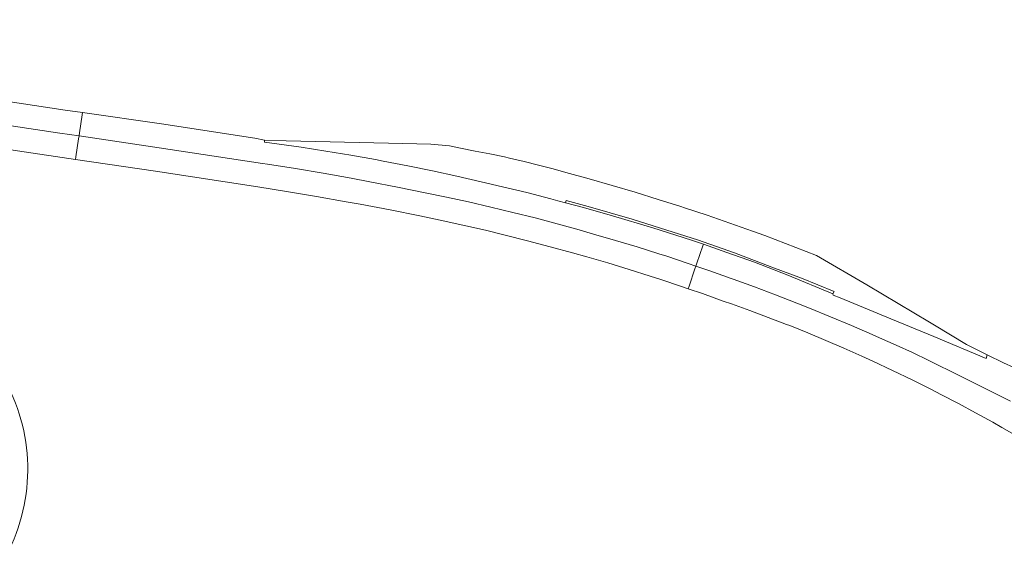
# Model space of a CAD drawing. Header units: metres. Extents: x 166325 to 190320, y 381923 to 404576.
# Tile 867 of 1056: x 174880 to 175036, y 400111 to 400194. Entities that reach past the tile are written whole.
import ezdxf

# ---------------------------------------------------------------- set-up
doc = ezdxf.new("R2010")
doc.units = ezdxf.units.M
doc.layers.add('B-WE-OG-WATER_MEER-GV', color=8, linetype='Continuous', lineweight=18)
doc.layers.add('B-WE-VH-VERHARDING_ASFALT-GV', color=8, linetype='Continuous', lineweight=18)

msp = doc.modelspace()

# ---------------------------------------------------------------- linework, layer by layer
at = {"layer": 'B-WE-OG-WATER_MEER-GV'}
msp.add_lwpolyline([(174879.176, 400110.555, 0.2595914), (174876.749, 400138.688)], format="xyb", dxfattribs=at)
at = {"layer": 'B-WE-VH-VERHARDING_ASFALT-GV', "flags": 128}
for points in [[(174890.395, 400178.946), (174887.64, 400179.343), (174871.285, 400181.776), (174855.314, 400184.155), (174840.508, 400186.36), (174824.312, 400188.761), (174805.058, 400191.643), (174791.482, 400193.65), (174791.428, 400193.285), (174791.002, 400190.417), (174790.93, 400189.937), (174804.729, 400187.881), (174822.893, 400185.175), (174839.468, 400182.75), (174853.743, 400180.593), (174871.351, 400177.986), (174886.805, 400175.687), (174889.844, 400175.239), (174889.918, 400175.735), (174890.34, 400178.57)], [(174889.844, 400175.239), (174886.805, 400175.687), (174871.351, 400177.986), (174853.743, 400180.593), (174839.468, 400182.75), (174822.893, 400185.175), (174804.729, 400187.881), (174790.93, 400189.937), (174790.861, 400189.472), (174790.436, 400186.612), (174790.381, 400186.243), (174804.378, 400184.168), (174822.083, 400181.484), (174839.028, 400179.01), (174852.884, 400176.918), (174870.504, 400174.328), (174886.092, 400171.993), (174889.291, 400171.518), (174889.351, 400171.917), (174889.775, 400174.774)], [(174919.198, 400174.587), (174917.654, 400174.875), (174902.908, 400177.144), (174890.395, 400178.946), (174890.34, 400178.57), (174889.918, 400175.735), (174889.844, 400175.239), (174902.509, 400173.371), (174918.885, 400170.891), (174919.7, 400170.765), (174924.113, 400170.061), (174928.52, 400169.317), (174932.92, 400168.533), (174935.862, 400167.987), (174940.249, 400167.138), (174944.628, 400166.25), (174948.004, 400165.551), (174951.532, 400164.782), (174955.05, 400163.973), (174958.549, 400163.129), (174962.049, 400162.242), (174965.539, 400161.317), (174969.016, 400160.354), (174971.333, 400159.705), (174974.791, 400158.701), (174978.237, 400157.658), (174981.671, 400156.578), (174982.901, 400156.18), (174986.318, 400155.048), (174987.531, 400154.631), (174987.683, 400155.077), (174988.622, 400157.831), (174988.705, 400158.074), (174986.85, 400158.719), (174980.7, 400160.662), (174974.314, 400162.595), (174969.704, 400163.892), (174966.886, 400164.63), (174965.671, 400164.982), (174964.562, 400165.274), (174960.742, 400166.254), (174956.912, 400167.194), (174953.544, 400167.988), (174949.671, 400168.862), (174945.789, 400169.697), (174941.899, 400170.493), (174938.001, 400171.249), (174936.767, 400171.481), (174932.86, 400172.185), (174928.945, 400172.851), (174925.025, 400173.477), (174919.181, 400174.26)], [(174919.198, 400174.587), (174917.654, 400174.875), (174902.908, 400177.144), (174890.395, 400178.946), (174890.34, 400178.57), (174889.918, 400175.735), (174889.844, 400175.239), (174902.509, 400173.371), (174918.885, 400170.891), (174919.7, 400170.765), (174924.113, 400170.061), (174928.52, 400169.317), (174932.92, 400168.533), (174935.862, 400167.987), (174940.249, 400167.138), (174944.628, 400166.25), (174948.004, 400165.551), (174951.532, 400164.782), (174955.05, 400163.973), (174958.549, 400163.129), (174962.049, 400162.242), (174965.539, 400161.317), (174969.016, 400160.354), (174971.333, 400159.705), (174974.791, 400158.701), (174978.237, 400157.658), (174981.671, 400156.578), (174982.901, 400156.18), (174986.318, 400155.048), (174987.531, 400154.631), (174987.683, 400155.077), (174988.622, 400157.831), (174988.705, 400158.074), (174986.85, 400158.719), (174980.7, 400160.662), (174974.314, 400162.595), (174969.704, 400163.892), (174966.886, 400164.63), (174965.671, 400164.982), (174964.562, 400165.274), (174960.742, 400166.254), (174956.912, 400167.194), (174953.544, 400167.988), (174949.671, 400168.862), (174945.789, 400169.697), (174941.899, 400170.493), (174938.001, 400171.249), (174936.767, 400171.481), (174932.86, 400172.185), (174928.945, 400172.851), (174925.025, 400173.477), (174919.181, 400174.26)], [(174889.844, 400175.239), (174889.775, 400174.774), (174889.351, 400171.917), (174889.291, 400171.518), (174901.969, 400169.634), (174918.154, 400167.168), (174922.708, 400166.441), (174927.44, 400165.646), (174932.164, 400164.812), (174934.373, 400164.408), (174939.087, 400163.515), (174943.793, 400162.584), (174947.026, 400161.909), (174950.618, 400161.119), (174954.202, 400160.291), (174957.311, 400159.539), (174960.877, 400158.638), (174964.433, 400157.698), (174967.978, 400156.72), (174970.237, 400156.088), (174973.596, 400155.114), (174976.944, 400154.101), (174980.281, 400153.05), (174981.949, 400152.509), (174985.267, 400151.401), (174986.307, 400151.04), (174986.443, 400151.441), (174987.379, 400154.186), (174987.531, 400154.631), (174986.318, 400155.048), (174982.901, 400156.18), (174981.671, 400156.578), (174978.237, 400157.658), (174974.791, 400158.701), (174971.333, 400159.705), (174969.016, 400160.354), (174965.539, 400161.317), (174962.049, 400162.242), (174958.549, 400163.129), (174955.05, 400163.973), (174951.532, 400164.782), (174948.004, 400165.551), (174944.628, 400166.25), (174940.249, 400167.138), (174935.862, 400167.987), (174932.92, 400168.533), (174928.52, 400169.317), (174924.113, 400170.061), (174919.7, 400170.765), (174918.885, 400170.891), (174902.509, 400173.371)], [(174889.844, 400175.239), (174889.775, 400174.774), (174889.351, 400171.917), (174889.291, 400171.518), (174901.969, 400169.634), (174918.154, 400167.168), (174922.708, 400166.441), (174927.44, 400165.646), (174932.164, 400164.812), (174934.373, 400164.408), (174939.087, 400163.515), (174943.793, 400162.584), (174947.026, 400161.909), (174950.618, 400161.119), (174954.202, 400160.291), (174957.311, 400159.539), (174960.877, 400158.638), (174964.433, 400157.698), (174967.978, 400156.72), (174970.237, 400156.088), (174973.596, 400155.114), (174976.944, 400154.101), (174980.281, 400153.05), (174981.949, 400152.509), (174985.267, 400151.401), (174986.307, 400151.04), (174986.443, 400151.441), (174987.379, 400154.186), (174987.531, 400154.631), (174986.318, 400155.048), (174982.901, 400156.18), (174981.671, 400156.578), (174978.237, 400157.658), (174974.791, 400158.701), (174971.333, 400159.705), (174969.016, 400160.354), (174965.539, 400161.317), (174962.049, 400162.242), (174958.549, 400163.129), (174955.05, 400163.973), (174951.532, 400164.782), (174948.004, 400165.551), (174944.628, 400166.25), (174940.249, 400167.138), (174935.862, 400167.987), (174932.92, 400168.533), (174928.52, 400169.317), (174924.113, 400170.061), (174919.7, 400170.765), (174918.885, 400170.891), (174902.509, 400173.371)], [(174919.198, 400174.587), (174919.181, 400174.26), (174925.025, 400173.477), (174928.945, 400172.851), (174932.86, 400172.185), (174936.767, 400171.481), (174938.001, 400171.249), (174941.899, 400170.493), (174945.789, 400169.697), (174949.671, 400168.862), (174953.544, 400167.988), (174956.912, 400167.194), (174960.742, 400166.254), (174964.562, 400165.274), (174965.671, 400164.982), (174966.886, 400164.63), (174966.985, 400165.007), (174970.445, 400164.077), (174977.433, 400162.032), (174982.931, 400160.316), (174987.775, 400158.77), (174993.616, 400156.742), (174999.545, 400154.462), (175004.265, 400152.698), (175009.405, 400150.608), (175009.216, 400150.224), (175009.266, 400150.028), (175010.351, 400149.597), (175018.397, 400146.267), (175025.19, 400143.45), (175033.506, 400139.961), (175033.661, 400140.543), (175030.393, 400142.22), (175025.33, 400145.263), (175024.491, 400145.749), (175014.593, 400151.66), (175006.612, 400156.292), (174998.44, 400159.452), (174996.484, 400160.164), (174992.901, 400161.437), (174989.305, 400162.672), (174985.696, 400163.869), (174985.162, 400164.043), (174981.539, 400165.196), (174977.903, 400166.312), (174974.257, 400167.389), (174970.599, 400168.428), (174966.93, 400169.428), (174964.911, 400170.005), (174962.622, 400170.62), (174960.324, 400171.197), (174958.015, 400171.734), (174957.224, 400171.909), (174954.904, 400172.394), (174952.576, 400172.84), (174950.233, 400173.29), (174948.49, 400173.668), (174945.553, 400173.942), (174938.822, 400174.103), (174922.647, 400174.439)], [(174919.198, 400174.587), (174919.181, 400174.26), (174925.025, 400173.477), (174928.945, 400172.851), (174932.86, 400172.185), (174936.767, 400171.481), (174938.001, 400171.249), (174941.899, 400170.493), (174945.789, 400169.697), (174949.671, 400168.862), (174953.544, 400167.988), (174956.912, 400167.194), (174960.742, 400166.254), (174964.562, 400165.274), (174965.671, 400164.982), (174966.886, 400164.63), (174966.985, 400165.007), (174970.445, 400164.077), (174977.433, 400162.032), (174982.931, 400160.316), (174987.775, 400158.77), (174993.616, 400156.742), (174999.545, 400154.462), (175004.265, 400152.698), (175009.405, 400150.608), (175009.216, 400150.224), (175009.266, 400150.028), (175010.351, 400149.597), (175018.397, 400146.267), (175025.19, 400143.45), (175033.506, 400139.961), (175033.661, 400140.543), (175030.393, 400142.22), (175025.33, 400145.263), (175024.491, 400145.749), (175014.593, 400151.66), (175006.612, 400156.292), (174998.44, 400159.452), (174996.484, 400160.164), (174992.901, 400161.437), (174989.305, 400162.672), (174985.696, 400163.869), (174985.162, 400164.043), (174981.539, 400165.196), (174977.903, 400166.312), (174974.257, 400167.389), (174970.599, 400168.428), (174966.93, 400169.428), (174964.911, 400170.005), (174962.622, 400170.62), (174960.324, 400171.197), (174958.015, 400171.734), (174957.224, 400171.909), (174954.904, 400172.394), (174952.576, 400172.84), (174950.233, 400173.29), (174948.49, 400173.668), (174945.553, 400173.942), (174938.822, 400174.103), (174922.647, 400174.439)]]:
    msp.add_lwpolyline(points, close=True, dxfattribs=at)
for points in [[(175039.521, 400137.806), (175036.261, 400139.281), (175033.661, 400140.543), (175033.506, 400139.961), (175025.19, 400143.45), (175018.397, 400146.267), (175010.351, 400149.597), (175009.266, 400150.028), (175009.216, 400150.224), (175002.064, 400153.2), (174996.796, 400155.219), (174992.448, 400156.772), (174988.705, 400158.074), (174988.622, 400157.831), (174987.683, 400155.077), (174987.531, 400154.631), (174989.723, 400153.878), (174993.112, 400152.67), (174993.418, 400152.561), (174996.79, 400151.336), (175000.149, 400150.072), (175003.493, 400148.772), (175005.531, 400147.958), (175008.851, 400146.598), (175012.156, 400145.2), (175015.442, 400143.767), (175016.623, 400143.258), (175019.229, 400142.103), (175021.819, 400140.912), (175024.393, 400139.684), (175029.321, 400137.233), (175037.337, 400133.233)], [(175039.521, 400137.806), (175036.261, 400139.281), (175033.661, 400140.543), (175033.506, 400139.961), (175025.19, 400143.45), (175018.397, 400146.267), (175010.351, 400149.597), (175009.266, 400150.028), (175009.216, 400150.224), (175002.064, 400153.2), (174996.796, 400155.219), (174992.448, 400156.772), (174988.705, 400158.074), (174988.622, 400157.831), (174987.683, 400155.077), (174987.531, 400154.631), (174989.723, 400153.878), (174993.112, 400152.67), (174993.418, 400152.561), (174996.79, 400151.336), (175000.149, 400150.072), (175003.493, 400148.772), (175005.531, 400147.958), (175008.851, 400146.598), (175012.156, 400145.2), (175015.442, 400143.767), (175016.623, 400143.258), (175019.229, 400142.103), (175021.819, 400140.912), (175024.393, 400139.684), (175029.321, 400137.233), (175037.337, 400133.233)], [(175037.337, 400133.233), (175029.321, 400137.233), (175024.393, 400139.684), (175021.819, 400140.912), (175019.229, 400142.103), (175016.623, 400143.258), (175015.442, 400143.767), (175012.156, 400145.2), (175008.851, 400146.598), (175005.531, 400147.958), (175003.493, 400148.772), (175000.149, 400150.072), (174996.79, 400151.336), (174993.418, 400152.561), (174993.112, 400152.67), (174989.723, 400153.878), (174987.531, 400154.631), (174987.379, 400154.186), (174986.443, 400151.441), (174986.307, 400151.04), (174988.572, 400150.255), (174991.863, 400149.072), (174993.164, 400148.622), (174996.085, 400147.582), (174998.992, 400146.504), (175001.886, 400145.389), (175002.377, 400145.196), (175005.254, 400144.037), (175008.115, 400142.841), (175010.96, 400141.609), (175013.789, 400140.34), (175015.536, 400139.542), (175018.659, 400138.081), (175021.765, 400136.584), (175024.853, 400135.052), (175026.334, 400134.299), (175029.088, 400132.866), (175031.823, 400131.398), (175034.54, 400129.894), (175035.993, 400129.07), (175038.679, 400127.513)], [(175037.337, 400133.233), (175029.321, 400137.233), (175024.393, 400139.684), (175021.819, 400140.912), (175019.229, 400142.103), (175016.623, 400143.258), (175015.442, 400143.767), (175012.156, 400145.2), (175008.851, 400146.598), (175005.531, 400147.958), (175003.493, 400148.772), (175000.149, 400150.072), (174996.79, 400151.336), (174993.418, 400152.561), (174993.112, 400152.67), (174989.723, 400153.878), (174987.531, 400154.631), (174987.379, 400154.186), (174986.443, 400151.441), (174986.307, 400151.04), (174988.572, 400150.255), (174991.863, 400149.072), (174993.164, 400148.622), (174996.085, 400147.582), (174998.992, 400146.504), (175001.886, 400145.389), (175002.377, 400145.196), (175005.254, 400144.037), (175008.115, 400142.841), (175010.96, 400141.609), (175013.789, 400140.34), (175015.536, 400139.542), (175018.659, 400138.081), (175021.765, 400136.584), (175024.853, 400135.052), (175026.334, 400134.299), (175029.088, 400132.866), (175031.823, 400131.398), (175034.54, 400129.894), (175035.993, 400129.07), (175038.679, 400127.513)]]:
    msp.add_lwpolyline(points, dxfattribs=at)

doc.saveas('drawing.dxf')
